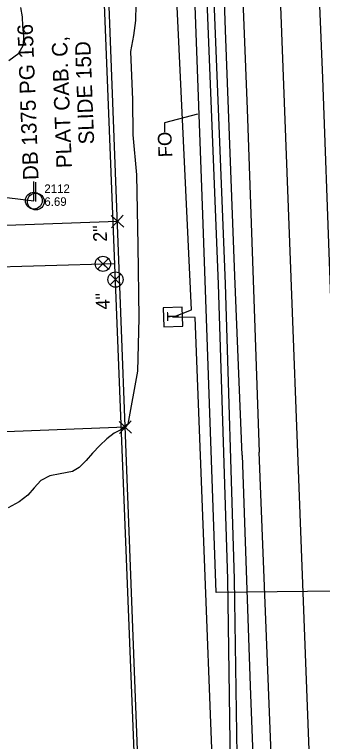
# Model space of a CAD drawing. Extents: x 3040896 to 3051146, y 687568 to 732976.
# Drawn here: x 3050300.3 to 3050390.1, y 693838 to 694049.8 of the extents above; entities that cross this region are included whole.
import ezdxf

# ---------------------------------------------------------------- set-up
doc = ezdxf.new("R2010")
doc.units = 0
for name, color, linetype in [('Exist Horizontal Alignment', 7, 'Continuous'), ('Exist Hydro Stream or Body of Water', 7, 'Continuous'), ('Exist Property Corner CELL', 7, 'Continuous'), ('Exist Property Deed Book Text', 7, 'Continuous'), ('Exist Property Line', 7, 'Continuous'), ('Exist Right of Way Line', 7, 'Continuous'), ('Exist Roads EOP', 7, 'Continuous'), ('Exist Roads EOT', 7, 'Continuous'), ('Exist Utilities Power Pole CELL', 7, 'Continuous'), ('Exist Utilities Power Pole Cogo Elevation', 7, 'Continuous'), ('Exist Utilities Power Pole Cogo Number', 7, 'Continuous'), ('Exist Utilities Power UG Cable', 7, 'Continuous'), ('Exist Utilities Telephone Pedestal CELL', 7, 'Continuous'), ('Exist Utilities Telephone UG Cable', 7, 'Continuous'), ('Exist Utilities Telephone UG Conduit', 7, 'Continuous'), ('Exist Utilities Telephone UG Conduit Leader', 7, 'Continuous'), ('Exist Utilities Telephone UG Conduit Text', 7, 'Continuous'), ('Exist Utilities Water UG Line', 7, 'Continuous'), ('Exist Utilities Water UG Line Text', 7, 'Continuous'), ('Exist Utilities Water Valve CELL', 7, 'Continuous')]:
    doc.layers.add(name, color=color, linetype=linetype)

# ---------------------------------------------------------------- blocks, each defined once
blk = doc.blocks.new('EXIST UTILITIES POWER POLE')
at = {"layer": 'Exist Utilities Power Pole CELL'}
for q in [(0, 0.1125), (0, 0)]:
    blk.add_line((0, 0), q, dxfattribs=at)
blk.add_circle((0, 0), 0.049, dxfattribs=at)
blk = doc.blocks.new('EXIST UTILITIES WATER VALVE')
at = {"layer": 'Exist Utilities Water Valve CELL'}
blk.add_lwpolyline([(0.0315, 0.0315), (-0.0315, -0.0315), (0, 0), (0.0315, -0.0315), (-0.0315, 0.0315)], dxfattribs=at)
blk.add_circle((0, 0), 0.0445, dxfattribs=at)
blk = doc.blocks.new('EXIST UTILITIES TELEPHONE PEDESTAL')
at = {"layer": 'Exist Utilities Telephone Pedestal CELL'}
blk.add_line((0, 0), (0, 0), dxfattribs=at)
blk.add_lwpolyline([(-0.0545, -0.0565), (0.0574, -0.0565), (0.0574, 0.0554), (-0.0545, 0.0554), (-0.0545, -0.0565)], dxfattribs=at)
blk.add_text('T', height=0.0684, dxfattribs=at).set_placement((-0.0226, -0.0343))

msp = doc.modelspace()

# ---------------------------------------------------------------- linework, layer by layer
at = {"layer": 'Exist Horizontal Alignment'}
msp.add_line((3050435.69, 692539.99), (3050358.72, 694557.48), dxfattribs=at)
at = {"layer": 'Exist Hydro Stream or Body of Water'}
for points in [[(3050335.71, 694052.79), (3050335.65, 694048.07), (3050335, 694043.7), (3050334.18, 694039.11), (3050334.71, 694024.95), (3050334.86, 694014.81), (3050335.9, 694003.16), (3050336.31, 693982.55), (3050336.58, 693961.35), (3050336.23, 693945.96), (3050333.39, 693930.51)], [(3050298.7, 694036.41), (3050301.57, 694038.6), (3050302.91, 694040.99), (3050303.05, 694043.57), (3050302.72, 694046.4), (3050302.62, 694049.16), (3050302.18, 694051.84)], [(3050333.39, 693930.51), (3050332.56, 693929.91), (3050331.31, 693928.82), (3050329.36, 693927.81), (3050327.28, 693926.15), (3050325.19, 693924.24), (3050323.07, 693922), (3050321.18, 693919.86), (3050319.17, 693917.83), (3050317.19, 693916.67), (3050313.61, 693915.99), (3050310.59, 693915.4), (3050308.02, 693914.01), (3050306.08, 693911.87), (3050304.19, 693909.79), (3050301.7, 693907.85), (3050298.45, 693906.1)]]:
    msp.add_lwpolyline(points, dxfattribs=at)
at = {"layer": 'Exist Property Corner CELL'}
for p, q in [((3050330.35, 693989.54), (3050330.35, 693989.54)), ((3050332.64, 693929.56), (3050332.64, 693929.56))]:
    msp.add_line(p, q, dxfattribs=at)
for points in [[(3050328.65, 693987.71), (3050332.05, 693991.37), (3050330.35, 693989.54), (3050328.52, 693991.24), (3050332.18, 693987.84)], [(3050330.94, 693927.73), (3050334.34, 693931.39), (3050332.64, 693929.56), (3050330.8, 693931.26), (3050334.47, 693927.86)]]:
    msp.add_lwpolyline(points, dxfattribs=at)
at = {"layer": 'Exist Property Line'}
for p, q in [((3050330.35, 693989.54), (3049981.24, 693976.43)), ((3050332.64, 693929.56), (3050231.22, 693925.76))]:
    msp.add_line(p, q, dxfattribs=at)
at = {"layer": 'Exist Right of Way Line'}
msp.add_line((3050385.73, 692538.09), (3050308.75, 694555.57), dxfattribs=at)
at = {"layer": 'Exist Roads EOP'}
for points in [[(3050366.73, 693921.43), (3050364.57, 693973.74), (3050361.85, 694045.3), (3050359.7, 694106.86), (3050357.49, 694162.48), (3050354.68, 694234.74), (3050351.87, 694312.73), (3050348.98, 694390.79), (3050347.34, 694426.93)], [(3050366.73, 693921.43), (3050369.08, 693854.17), (3050371.52, 693791.01), (3050375.08, 693702.55), (3050378.59, 693610.55), (3050379.55, 693589.29), (3050383.12, 693529.33), (3050385.41, 693473.56), (3050387.74, 693424.8), (3050388.99, 693404.11)]]:
    msp.add_lwpolyline(points, dxfattribs=at)
at = {"layer": 'Exist Roads EOT'}
for points in [[(3050394, 693928.03), (3050392.28, 693975.16), (3050390.24, 694031.33), (3050387.94, 694087.87), (3050385.93, 694140.2), (3050383.49, 694205.37), (3050380.93, 694276.55), (3050378.31, 694346.07), (3050374.4, 694438.65)], [(3050352.42, 694423.57), (3050354.07, 694386.02), (3050356.26, 694332.37), (3050358.39, 694274.67), (3050360.24, 694225.49), (3050362.4, 694172.3), (3050364.3, 694123.32), (3050366.25, 694071.15), (3050368.15, 694022.26), (3050370.12, 693966.86), (3050371.69, 693922.32)], [(3050392.12, 693405.26), (3050389.76, 693469.56), (3050386.87, 693542.25), (3050384.36, 693601.46), (3050381.96, 693663.68), (3050378.84, 693740.82), (3050375.99, 693814.81), (3050371.69, 693922.32)]]:
    msp.add_lwpolyline(points, dxfattribs=at)
at = {"layer": 'Exist Utilities Power UG Cable'}
msp.add_lwpolyline([(3050225.82, 694005.41), (3050305.95, 693995.59)], dxfattribs=at)
at = {"layer": 'Exist Utilities Telephone UG Cable'}
for points in [[(3050364.32, 693763.37), (3050362.49, 693885.28), (3050359.85, 693971.27), (3050351.18, 694187.43), (3050348.54, 694261.37), (3050342.5, 694434.49), (3050336.09, 694518.17), (3050333.46, 694545.29), (3050328.64, 694583.83)], [(3050366.32, 693763.45), (3050364.49, 693885.33), (3050361.85, 693971.34), (3050353.18, 694187.5), (3050350.53, 694261.44), (3050344.5, 694434.6), (3050338.09, 694518.35), (3050335.44, 694545.51), (3050330.62, 694584.08)], [(3050360.64, 693763), (3050353.05, 693961.56), (3050346.5, 693961.62), (3050351.92, 693963.83), (3050338.05, 694257.61), (3050322.73, 694272.28)]]:
    msp.add_lwpolyline(points, dxfattribs=at)
at = {"layer": 'Exist Utilities Telephone UG Conduit'}
msp.add_lwpolyline([(3050403.56, 693881.92), (3050359.14, 693881.38), (3050355.24, 693991.53), (3050348.08, 694187.32), (3050343.55, 694338.22), (3050340.15, 694434.79), (3050334.12, 694504.58), (3050328.46, 694566.08), (3050325.65, 694583.48)], dxfattribs=at)
at = {"layer": 'Exist Utilities Telephone UG Conduit Leader'}
msp.add_lwpolyline([(3050353.71, 694020.85), (3050344.02, 694018.24), (3050344.09, 694015.56)], dxfattribs=at)
at = {"layer": 'Exist Utilities Water UG Line'}
for points in [[(3050338.17, 693761.54), (3050319.47, 694231.6), (3050318.26, 694256.33)], [(3050166.89, 693972.67), (3050329.59, 693977.29)]]:
    msp.add_lwpolyline(points, dxfattribs=at)

# ---------------------------------------------------------------- block references
at = {"layer": 'Exist Utilities Power Pole CELL', "xscale": 50, "yscale": 50}
for p in [(3050305.95, 693995.59), (3050306.52, 693995.33)]:
    msp.add_blockref('EXIST UTILITIES POWER POLE', p, dxfattribs=at)
at = {"layer": 'Exist Utilities Telephone Pedestal CELL', "xscale": 50.00000000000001, "yscale": 50, "rotation": 91.87787744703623}
msp.add_blockref('EXIST UTILITIES TELEPHONE PEDESTAL', (3050346.5, 693961.62), dxfattribs=at)
at = {"layer": 'Exist Utilities Water Valve CELL', "xscale": 50, "yscale": 50}
for p in [(3050326.11, 693977.19), (3050329.77, 693972.61)]:
    msp.add_blockref('EXIST UTILITIES WATER VALVE', p, dxfattribs=at)

# ---------------------------------------------------------------- texts
at = {"layer": 'Exist Property Deed Book Text'}
for s, height, p in [('DB 1375 PG 156', 4.5004, (3050307.34, 694001.69)), ('PLAT CAB. C,', 4.5004, (3050317.07, 694005.17)), ('SLIDE 15D', 4.5, (3050323.57, 694012.08))]:
    msp.add_text(s, height=height, rotation=92.18, dxfattribs=at).set_placement(p)
at = {"layer": 'Exist Utilities Power Pole Cogo Elevation'}
msp.add_text('6.69', height=2.5, dxfattribs=at).set_placement((3050309.02, 693994.08))
at = {"layer": 'Exist Utilities Power Pole Cogo Number'}
msp.add_text('2112', height=2.5, dxfattribs=at).set_placement((3050309.02, 693997.83))
at = {"layer": 'Exist Utilities Telephone UG Conduit Text'}
msp.add_text('FO', height=4, rotation=92.0966, dxfattribs=at).set_placement((3050346.33, 694008.32))
at = {"layer": 'Exist Utilities Water UG Line Text'}
for s, p in [('2"', (3050327.33, 693983.67)), ('4"', (3050328.11, 693963.95))]:
    msp.add_text(s, height=4, rotation=92.2786, dxfattribs=at).set_placement(p)

doc.saveas('drawing.dxf')
